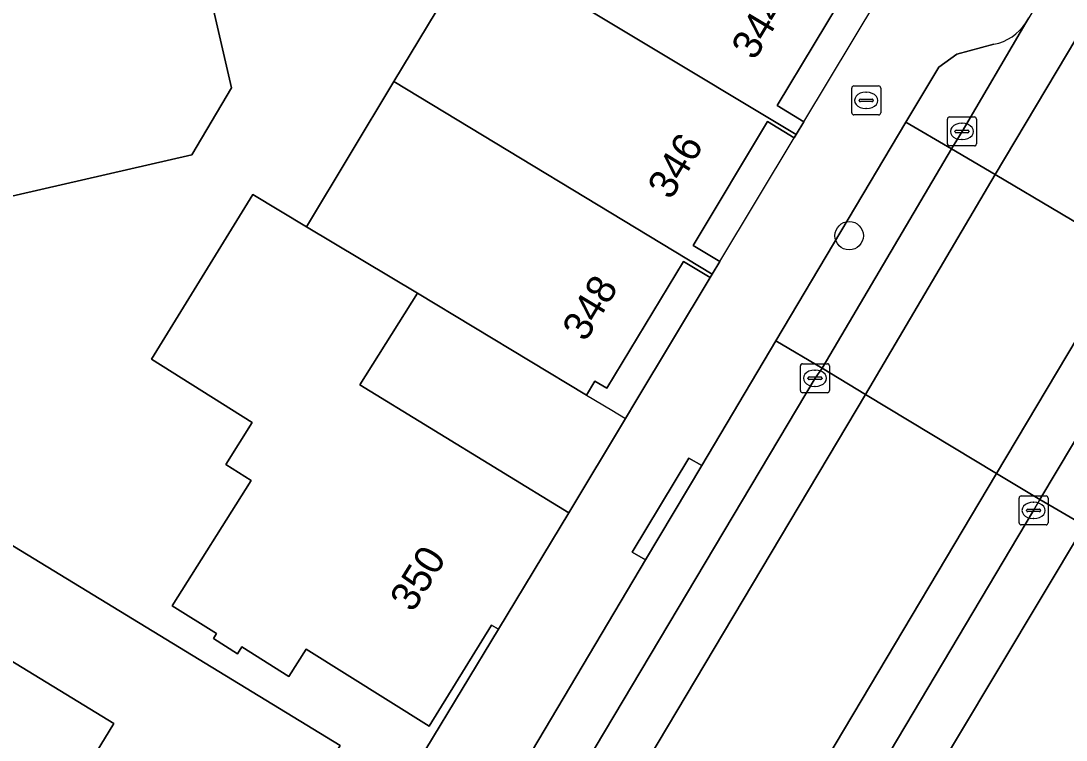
# Model space of a CAD drawing. Extents: x 160554 to 161248, y 385329 to 386506.
# Drawn here: x 160838.91 to 160874.91, y 385831.72 to 385856.48 of the extents above; entities that cross this region are included whole.
import ezdxf

# ---------------------------------------------------------------- set-up
doc = ezdxf.new("R2010")
doc.units = 0
for name, color, linetype in [('IMGEO_Boom', 7, 'Continuous'), ('IMGEO_Brandkraan', 7, 'Continuous'), ('IMGEO_Erf', 7, 'Continuous'), ('IMGEO_Kolk', 7, 'Continuous'), ('IMGEO_Pand', 7, 'Continuous'), ('IMGEO_Pand_nummerreeks', 7, 'Continuous'), ('IMGEO_Pand_overbouw', 7, 'Continuous'), ('IMGEO_Parkeervlak_gesloten', 7, 'Continuous'), ('IMGEO_Parkeervlak_open', 7, 'Continuous'), ('IMGEO_Rijbaan_lokaal_gesloten', 7, 'Continuous'), ('IMGEO_Rijbaan_lokaal_open', 7, 'Continuous'), ('IMGEO_Voetpad_open', 7, 'Continuous')]:
    doc.layers.add(name, color=color, linetype=linetype)

msp = doc.modelspace()

# ---------------------------------------------------------------- linework, layer by layer
at = {"layer": 'IMGEO_Boom'}
msp.add_circle((160867.44, 385849.084), 0.489, dxfattribs=at)
at = {"layer": 'IMGEO_Brandkraan'}
for p, q in [((160867.528, 385853.318), (160867.528, 385854.17)), ((160867.603, 385854.244), (160868.455, 385854.244)), ((160868.529, 385854.17), (160868.529, 385853.318)), ((160867.83, 385853.787), (160868.228, 385853.787)), ((160868.016, 385854.024), (160868.041, 385854.024)), ((160867.787, 385853.738), (160867.787, 385853.75)), ((160868.225, 385853.701), (160867.827, 385853.701)), ((160868.039, 385853.464), (160868.014, 385853.464)), ((160868.271, 385853.75), (160868.271, 385853.738)), ((160868.455, 385853.244), (160867.603, 385853.244))]:
    msp.add_line(p, q, dxfattribs=at)
for points in [[(160867.528, 385853.318), (160867.528, 385854.17)], [(160867.603, 385854.244), (160868.455, 385854.244)], [(160868.529, 385854.17), (160868.529, 385853.318)], [(160868.455, 385853.244), (160867.603, 385853.244)]]:
    msp.add_lwpolyline(points, dxfattribs=at)
for centre, radius, start, end in [((160867.605, 385854.168), 0.0765, 91.552, 178.448), ((160867.605, 385854.168), 0.0765, 91.552, 178.448), ((160868.453, 385854.168), 0.0765, 1.552, 88.448), ((160868.453, 385854.168), 0.0765, 1.552, 88.448), ((160867.827, 385853.747), 0.0403, 85.8775, 175.7526), ((160868.232, 385853.749), 0.0386, 1.7309, 96.639), ((160867.824, 385853.737), 0.0366, 178.938, 274.7102), ((160868.228, 385853.744), 0.043, 264.8664, 352.4533), ((160867.605, 385853.32), 0.0765, 181.552, 268.448), ((160867.605, 385853.32), 0.0765, 181.552, 268.448), ((160868.453, 385853.32), 0.0765, 271.552, 358.448), ((160868.453, 385853.32), 0.0765, 271.552, 358.448)]:
    msp.add_arc(centre, radius, start, end, dxfattribs=at)
for centre, major_axis, ratio, start_param, end_param in [((160868.015, 385853.744), (-0.387, 0.002), 0.722429, 4.712389, 7.853982), ((160868.04, 385853.744), (-0.39, 0.002), 0.717154, 1.570796, 4.712389)]:
    msp.add_ellipse(centre, major_axis=major_axis, ratio=ratio, start_param=start_param, end_param=end_param, dxfattribs=at)
at = {"layer": 'IMGEO_Erf'}
for points in [[(160844.138, 385862.995), (160846.169, 385854.175), (160844.796, 385851.869), (160828.488, 385848.132)], [(160835.706, 385840.185), (160845.725, 385834.081), (160849.91, 385831.532), (160848.141, 385828.625), (160850.362, 385827.272), (160855.36, 385835.54), (160855.122, 385835.67), (160852.969, 385832.194), (160848.735, 385834.854), (160848.142, 385833.911), (160846.521, 385834.93), (160846.372, 385834.692), (160845.542, 385835.214), (160845.649, 385835.384), (160844.126, 385836.343), (160846.842, 385840.661), (160845.971, 385841.21), (160846.877, 385842.65), (160843.407, 385844.833), (160846.905, 385850.5), (160848.747, 385849.385), (160851.76, 385854.39), (160854.639, 385859.17)]]:
    msp.add_lwpolyline(points, dxfattribs=at)
for points in [[(160852.568, 385847.104), (160850.587, 385843.953), (160857.782, 385839.538), (160859.731, 385842.793), (160860.087, 385843.386), (160862.651, 385847.647), (160861.735, 385848.2), (160859.094, 385843.83), (160858.683, 385844.078), (160858.394, 385843.598)], [(160833.933, 385837.28), (160828.736, 385828.761), (160836.918, 385823.769), (160842.119, 385832.293)]]:
    msp.add_lwpolyline(points, close=True, dxfattribs=at)
at = {"layer": 'IMGEO_Kolk'}
for p, q in [((160870.825, 385852.248), (160870.825, 385853.1)), ((160870.9, 385853.174), (160871.752, 385853.174)), ((160871.826, 385853.1), (160871.826, 385852.248)), ((160871.127, 385852.717), (160871.525, 385852.717)), ((160871.313, 385852.954), (160871.338, 385852.954)), ((160871.084, 385852.668), (160871.084, 385852.68)), ((160871.522, 385852.631), (160871.124, 385852.631)), ((160871.336, 385852.394), (160871.311, 385852.394)), ((160871.568, 385852.68), (160871.568, 385852.668)), ((160871.752, 385852.174), (160870.9, 385852.174)), ((160865.762, 385843.752), (160865.762, 385844.604)), ((160865.837, 385844.678), (160866.689, 385844.678)), ((160866.25, 385844.458), (160866.275, 385844.458)), ((160866.763, 385844.604), (160866.763, 385843.752)), ((160866.021, 385844.172), (160866.021, 385844.184)), ((160866.459, 385844.135), (160866.061, 385844.135)), ((160866.064, 385844.221), (160866.462, 385844.221)), ((160866.505, 385844.184), (160866.505, 385844.172)), ((160866.273, 385843.898), (160866.248, 385843.898)), ((160866.689, 385843.678), (160865.837, 385843.678)), ((160873.368, 385840.127), (160874.22, 385840.127)), ((160873.293, 385839.201), (160873.293, 385840.053)), ((160873.781, 385839.907), (160873.806, 385839.907)), ((160874.294, 385840.053), (160874.294, 385839.201)), ((160873.552, 385839.621), (160873.552, 385839.633)), ((160873.99, 385839.584), (160873.592, 385839.584)), ((160873.595, 385839.67), (160873.993, 385839.67)), ((160874.036, 385839.633), (160874.036, 385839.621)), ((160874.22, 385839.127), (160873.368, 385839.127)), ((160873.804, 385839.347), (160873.779, 385839.347))]:
    msp.add_line(p, q, dxfattribs=at)
for points in [[(160870.825, 385852.248), (160870.825, 385853.1)], [(160870.9, 385853.174), (160871.752, 385853.174)], [(160871.826, 385853.1), (160871.826, 385852.248)], [(160871.752, 385852.174), (160870.9, 385852.174)], [(160865.762, 385843.752), (160865.762, 385844.604)], [(160865.837, 385844.678), (160866.689, 385844.678)], [(160866.763, 385844.604), (160866.763, 385843.752)], [(160866.689, 385843.678), (160865.837, 385843.678)], [(160873.368, 385840.127), (160874.22, 385840.127)], [(160873.293, 385839.201), (160873.293, 385840.053)], [(160874.294, 385840.053), (160874.294, 385839.201)], [(160874.22, 385839.127), (160873.368, 385839.127)]]:
    msp.add_lwpolyline(points, dxfattribs=at)
for centre, radius, start, end in [((160870.902, 385853.098), 0.0765, 91.552, 178.448), ((160870.902, 385853.098), 0.0765, 91.552, 178.448), ((160871.75, 385853.098), 0.0765, 1.552, 88.448), ((160871.75, 385853.098), 0.0765, 1.552, 88.448), ((160871.124, 385852.677), 0.0403, 85.8775, 175.7526), ((160871.529, 385852.679), 0.0386, 1.7309, 96.639), ((160871.121, 385852.667), 0.0366, 178.938, 274.7102), ((160871.525, 385852.674), 0.043, 264.8664, 352.4533), ((160870.902, 385852.25), 0.0765, 181.552, 268.448), ((160870.902, 385852.25), 0.0765, 181.552, 268.448), ((160871.75, 385852.25), 0.0765, 271.552, 358.448), ((160871.75, 385852.25), 0.0765, 271.552, 358.448), ((160865.839, 385844.602), 0.0765, 91.552, 178.448), ((160865.839, 385844.602), 0.0765, 91.552, 178.448), ((160866.687, 385844.602), 0.0765, 1.552, 88.448), ((160866.687, 385844.602), 0.0765, 1.552, 88.448), ((160866.061, 385844.181), 0.0403, 85.8775, 175.7526), ((160866.058, 385844.171), 0.0366, 178.938, 274.7102), ((160866.462, 385844.178), 0.043, 264.8664, 352.4533), ((160866.466, 385844.183), 0.0386, 1.7309, 96.639), ((160865.839, 385843.754), 0.0765, 181.552, 268.448), ((160865.839, 385843.754), 0.0765, 181.552, 268.448), ((160866.687, 385843.754), 0.0765, 271.552, 358.448), ((160866.687, 385843.754), 0.0765, 271.552, 358.448), ((160873.37, 385840.051), 0.0765, 91.552, 178.448), ((160873.37, 385840.051), 0.0765, 91.552, 178.448), ((160874.218, 385840.051), 0.0765, 1.552, 88.448), ((160874.218, 385840.051), 0.0765, 1.552, 88.448), ((160873.592, 385839.63), 0.0403, 85.8775, 175.7526), ((160873.589, 385839.62), 0.0366, 178.938, 274.7102), ((160873.993, 385839.627), 0.043, 264.8664, 352.4533), ((160873.997, 385839.632), 0.0386, 1.7309, 96.639), ((160873.37, 385839.203), 0.0765, 181.552, 268.448), ((160873.37, 385839.203), 0.0765, 181.552, 268.448), ((160874.218, 385839.203), 0.0765, 271.552, 358.448), ((160874.218, 385839.203), 0.0765, 271.552, 358.448)]:
    msp.add_arc(centre, radius, start, end, dxfattribs=at)
for centre, major_axis, ratio, start_param, end_param in [((160871.312, 385852.674), (-0.387, 0.002), 0.722429, 4.712389, 7.853982), ((160871.337, 385852.674), (-0.39, 0.002), 0.717154, 1.570796, 4.712389), ((160866.249, 385844.178), (-0.387, 0.002), 0.722429, 4.712389, 7.853982), ((160866.274, 385844.178), (-0.39, 0.002), 0.717154, 1.570796, 4.712389), ((160873.78, 385839.627), (-0.387, 0.002), 0.722429, 4.712389, 7.853982), ((160873.805, 385839.627), (-0.39, 0.002), 0.717154, 1.570796, 4.712389)]:
    msp.add_ellipse(centre, major_axis=major_axis, ratio=ratio, start_param=start_param, end_param=end_param, dxfattribs=at)
at = {"layer": 'IMGEO_Pand'}
for points in [[(160865.876, 385853.008), (160864.961, 385853.562), (160867.507, 385857.805), (160868.423, 385857.252), (160868.496, 385857.373), (160857.548, 385864.002), (160854.639, 385859.17), (160865.612, 385852.572)], [(160844.796, 385851.869), (160846.169, 385854.175), (160844.138, 385862.995), (160836.876, 385861.33), (160833.192, 385860.485), (160826.13, 385858.866), (160826.584, 385856.714), (160828.488, 385848.132)], [(160862.985, 385848.2), (160862.069, 385848.753), (160864.628, 385853.013), (160865.543, 385852.459), (160865.612, 385852.572), (160854.639, 385859.17), (160851.76, 385854.39), (160862.722, 385847.764)], [(160848.747, 385849.385), (160852.568, 385847.104), (160858.394, 385843.598), (160858.683, 385844.078), (160859.094, 385843.83), (160861.735, 385848.2), (160862.651, 385847.647), (160862.722, 385847.764), (160851.76, 385854.39)], [(160846.905, 385850.5), (160843.407, 385844.833), (160846.877, 385842.65), (160845.971, 385841.21), (160846.842, 385840.661), (160844.126, 385836.343), (160845.649, 385835.384), (160845.542, 385835.214), (160846.372, 385834.692), (160846.521, 385834.93), (160848.142, 385833.911), (160848.735, 385834.854), (160852.969, 385832.194), (160855.122, 385835.67), (160855.36, 385835.54), (160857.782, 385839.538), (160850.587, 385843.953), (160852.568, 385847.104), (160848.747, 385849.385)], [(160850.362, 385827.272), (160848.141, 385828.625), (160849.91, 385831.532), (160845.725, 385834.081), (160835.706, 385840.185), (160833.933, 385837.28), (160842.119, 385832.293), (160836.918, 385823.769), (160828.736, 385828.761), (160825.208, 385822.979), (160841.881, 385813.208), (160842.023, 385813.444), (160840.849, 385814.159), (160842.409, 385816.721), (160843.57, 385816.014)]]:
    msp.add_lwpolyline(points, close=True, dxfattribs=at)
at = {"layer": 'IMGEO_Pand_overbouw'}
for points in [[(160865.876, 385853.008), (160868.423, 385857.252), (160867.507, 385857.805), (160864.961, 385853.562)], [(160865.543, 385852.459), (160864.628, 385853.013), (160862.069, 385848.753), (160862.985, 385848.2)], [(160858.394, 385843.598), (160859.268, 385843.073), (160859.731, 385842.793), (160860.087, 385843.386), (160862.651, 385847.647), (160861.735, 385848.2), (160859.094, 385843.83), (160858.683, 385844.078)]]:
    msp.add_lwpolyline(points, close=True, dxfattribs=at)
at = {"layer": 'IMGEO_Parkeervlak_gesloten'}
msp.add_lwpolyline([(160851.77, 385799.103), (160866.041, 385823.171), (160869.683, 385829.312), (160875.548, 385839.111), (160874.011, 385840), (160873.793, 385839.628), (160864.955, 385824.786), (160855.849, 385809.517), (160848.677, 385797.449)], dxfattribs=at)
at = {"layer": 'IMGEO_Parkeervlak_open'}
for points in [[(160872.427, 385855.676), (160871.152, 385855.338), (160870.525, 385854.889), (160869.396, 385852.992), (160870.961, 385852.081), (160871.328, 385852.673), (160873.526, 385856.411)], [(160841.702, 385802.983), (160848.222, 385813.893), (160857.435, 385829.369), (160866.264, 385844.178), (160866.508, 385844.523), (160864.918, 385845.464), (160862.367, 385841.175), (160860.42, 385837.92), (160855.001, 385828.797), (160853.074, 385825.569), (160852.028, 385823.816), (160851.921, 385823.042), (160852.138, 385822.226)]]:
    msp.add_lwpolyline(points, dxfattribs=at)
for points in [[(160864.918, 385845.464), (160866.508, 385844.523), (160870.961, 385852.081), (160869.396, 385852.992)], [(160875.548, 385839.111), (160876.333, 385840.395), (160879.65, 385845.972), (160880.086, 385846.691), (160878.545, 385847.59), (160874.011, 385840)]]:
    msp.add_lwpolyline(points, close=True, dxfattribs=at)
msp.add_arc((160872.082, 385857.381), 1.74, 281.4411, 326.1073, dxfattribs=at)
at = {"layer": 'IMGEO_Rijbaan_lokaal_gesloten'}
for points in [[(160898.183, 385897.59), (160891.727, 385886.965), (160883.962, 385873.891), (160883.897, 385873.781), (160883.288, 385872.716), (160881.662, 385870.025), (160875.631, 385859.932), (160873.631, 385856.59), (160873.526, 385856.411), (160871.328, 385852.673), (160870.961, 385852.081), (160872.467, 385851.189), (160885.466, 385872.996), (160893.23, 385886.069), (160896.724, 385891.912), (160899.657, 385896.647)], [(160899.657, 385896.647), (160896.724, 385891.912), (160893.23, 385886.069), (160885.466, 385872.996), (160872.467, 385851.189), (160877.039, 385848.482), (160891.331, 385872.486), (160897.988, 385883.524), (160906.014, 385896.856)]]:
    msp.add_lwpolyline(points, dxfattribs=at)
for points in [[(160866.508, 385844.523), (160868.007, 385843.619), (160872.467, 385851.189), (160870.961, 385852.081)], [(160872.512, 385840.903), (160874.011, 385840), (160878.545, 385847.59), (160877.039, 385848.482)], [(160824.538, 385774.128), (160826.04, 385773.231), (160868.007, 385843.619), (160866.508, 385844.523), (160866.264, 385844.178), (160857.435, 385829.369), (160848.222, 385813.893), (160841.702, 385802.983), (160838.179, 385797.023), (160837.349, 385795.634), (160831.171, 385785.249), (160827.643, 385779.323)], [(160830.591, 385770.513), (160872.512, 385840.903), (160868.007, 385843.619), (160826.04, 385773.231)], [(160846.477, 385793.812), (160848.677, 385797.449), (160855.849, 385809.517), (160864.955, 385824.786), (160873.793, 385839.628), (160874.011, 385840), (160872.512, 385840.903), (160830.591, 385770.513), (160832.093, 385769.616), (160833.22, 385771.478), (160836.337, 385776.709), (160838.04, 385779.583), (160840.22, 385783.213), (160846.361, 385793.59)]]:
    msp.add_lwpolyline(points, close=True, dxfattribs=at)
at = {"layer": 'IMGEO_Rijbaan_lokaal_open'}
msp.add_lwpolyline([(160872.467, 385851.189), (160868.007, 385843.619), (160872.512, 385840.903), (160877.039, 385848.482)], close=True, dxfattribs=at)
at = {"layer": 'IMGEO_Voetpad_open'}
for points in [[(160867.507, 385857.805), (160864.961, 385853.562), (160865.876, 385853.008), (160865.612, 385852.572), (160865.543, 385852.459), (160864.628, 385853.013), (160862.069, 385848.753), (160862.985, 385848.2), (160862.722, 385847.764), (160862.651, 385847.647), (160860.087, 385843.386), (160859.731, 385842.793), (160857.782, 385839.538), (160855.36, 385835.54), (160850.362, 385827.272), (160843.57, 385816.014), (160842.023, 385813.444), (160841.881, 385813.208), (160832.568, 385797.734)], [(160873.526, 385856.411), (160873.631, 385856.59)], [(160852.138, 385822.226), (160851.921, 385823.042), (160852.028, 385823.816), (160853.074, 385825.569), (160852.628, 385825.838), (160854.562, 385829.069), (160855.001, 385828.797), (160860.42, 385837.92), (160859.969, 385838.19), (160861.914, 385841.43), (160862.367, 385841.175), (160864.918, 385845.464), (160869.396, 385852.992), (160870.525, 385854.889), (160871.152, 385855.338), (160872.427, 385855.676)], [(160869.463, 385819.623), (160870.819, 385821.842), (160873.41, 385826.084), (160873.16, 385826.235), (160876.176, 385831.244), (160878.236, 385834.664), (160880.449, 385838.339), (160880.552, 385838.277), (160885.744, 385846.936), (160881.207, 385848.555), (160880.086, 385846.691), (160879.65, 385845.972), (160880.079, 385845.717), (160876.762, 385840.14), (160876.333, 385840.395), (160875.548, 385839.111), (160869.683, 385829.312), (160870.113, 385829.057), (160866.471, 385822.916), (160866.041, 385823.171), (160851.77, 385799.103)]]:
    msp.add_lwpolyline(points, dxfattribs=at)
msp.add_lwpolyline([(160860.42, 385837.92), (160862.367, 385841.175), (160861.914, 385841.43), (160859.969, 385838.19)], close=True, dxfattribs=at)
msp.add_arc((160872.082, 385857.381), 1.74, 281.4411, 326.1073, dxfattribs=at)

# ---------------------------------------------------------------- texts
at = {"layer": 'IMGEO_Pand_nummerreeks'}
for s, rotation, p in [('344', 59.0029, (160864.184, 385855.089)), ('346', 58.9918, (160861.297, 385850.285)), ('348', 58.9628, (160858.359, 385845.399)), ('350', 58.2263, (160852.413, 385836.083))]:
    msp.add_text(s, height=1, rotation=rotation, dxfattribs=at).set_placement(p)

doc.saveas('drawing.dxf')
